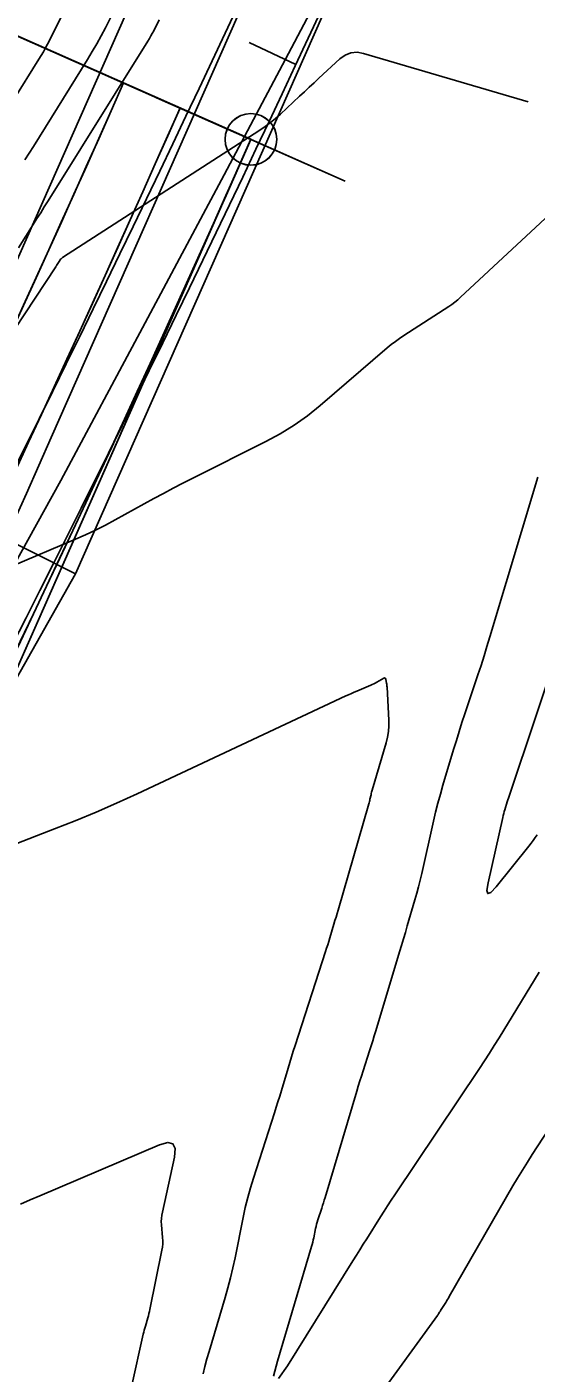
# Model space of a CAD drawing. Extents: x 658976 to 668726, y 639543 to 647196.
# Drawn here: x 662605.3 to 662654.6, y 643582.3 to 643712.6 of the extents above; entities that cross this region are included whole.
import ezdxf

# ---------------------------------------------------------------- set-up
doc = ezdxf.new("R2010")
doc.units = 0
for name, color, linetype in [('Ex_Major Contours', 7, 'Continuous'), ('Ex_Minor Contours', 7, 'Continuous'), ('R_Ramp 15 Degree_Min Ls', 7, 'Continuous'), ('R_Ramp 20 Degree Des Ls', 7, 'Continuous'), ('R_Ramp 20 Degree Des Ls Annot', 7, 'Continuous'), ('R_Ramp 20 Degree Existing Ramp', 7, 'Continuous'), ('R_Ramp 20 Degree_Min Ls', 7, 'Continuous')]:
    doc.layers.add(name, color=color, linetype=linetype)

msp = doc.modelspace()

# ---------------------------------------------------------------- linework, layer by layer
at = {"layer": 'Ex_Major Contours'}
for points in [[(662598.09, 643674.34), (662608.07, 643689.41), (662608.08, 643689.43), (662608.09, 643689.45), (662608.13, 643689.5), (662608.15, 643689.53), (662608.45, 643690.03), (662608.51, 643690.11), (662608.58, 643690.19), (662608.65, 643690.25), (662608.73, 643690.31), (662627.84, 643702.65), (662628.36, 643703), (662628.87, 643703.38), (662629.36, 643703.78), (662629.84, 643704.2), (662631.7, 643705.93), (662632.16, 643706.36), (662632.63, 643706.8), (662633.1, 643707.23), (662633.56, 643707.66), (662635.61, 643709.54), (662636.13, 643709.91), (662636.68, 643710.13), (662637.27, 643710.18), (662637.9, 643710.07), (662653.86, 643705.38)], [(662654.73, 643634.41), (662654.54, 643634.13), (662654.34, 643633.86), (662654.14, 643633.59), (662653.93, 643633.32), (662650.74, 643629.36), (662650.24, 643628.82), (662649.94, 643628.71), (662649.85, 643629.01), (662649.96, 643629.74), (662651.4, 643636.07), (662651.44, 643636.27), (662651.49, 643636.46), (662651.54, 643636.65), (662651.6, 643636.83), (662651.82, 643637.59), (662651.88, 643637.78), (662651.94, 643637.96), (662652, 643638.15), (662652.06, 643638.34), (662656.95, 643652.91)]]:
    msp.add_lwpolyline(points, dxfattribs=at)
at = {"layer": 'Ex_Minor Contours'}
for points in [[(662603.95, 643705.51), (662606.44, 643709.51), (662606.66, 643709.87), (662606.87, 643710.23), (662607.07, 643710.6), (662607.26, 643710.97), (662611.88, 643720.19)], [(662605.08, 643699.77), (662605.49, 643700.42), (662605.9, 643701.07), (662611.16, 643709.49), (662611.61, 643710.25), (662612.05, 643711.01), (662612.48, 643711.78), (662612.88, 643712.56), (662614.74, 643716.26)], [(662604.45, 643691.24), (662605.89, 643693.51), (662606.25, 643694.07), (662606.61, 643694.64), (662606.96, 643695.21), (662607.32, 643695.78), (662616.99, 643711.26), (662617.14, 643711.51), (662617.28, 643711.76), (662617.42, 643712.01), (662617.56, 643712.27), (662618.08, 643713.31)], [(662657.75, 643696.17), (662647.3, 643686.45), (662647.03, 643686.21), (662646.75, 643685.98), (662646.46, 643685.77), (662646.16, 643685.56), (662641.8, 643682.75), (662641.39, 643682.47), (662640.98, 643682.18), (662640.58, 643681.87), (662640.2, 643681.55), (662633.7, 643675.99), (662632.46, 643674.99), (662631.17, 643674.08), (662629.82, 643673.24), (662628.43, 643672.49), (662621.35, 643668.95), (662620.4, 643668.47), (662619.45, 643667.97), (662618.5, 643667.47), (662617.57, 643666.96), (662613.82, 643664.9), (662612.88, 643664.39), (662611.92, 643663.91), (662610.96, 643663.46), (662609.98, 643663.03), (662597.49, 643657.74)], [(662629.18, 643581.98), (662629.55, 643583.44), (662632.86, 643594.53), (662632.92, 643594.74), (662632.98, 643594.96), (662633.03, 643595.18), (662633.08, 643595.39), (662633.25, 643596.27), (662633.3, 643596.48), (662633.35, 643596.7), (662633.41, 643596.91), (662633.48, 643597.13), (662633.84, 643598.26), (662633.93, 643598.52), (662634.01, 643598.78), (662634.09, 643599.04), (662634.17, 643599.3), (662637.24, 643609.59), (662637.39, 643610.08), (662637.54, 643610.57), (662637.7, 643611.05), (662637.85, 643611.54), (662638.48, 643613.48), (662638.63, 643613.96), (662638.79, 643614.45), (662638.94, 643614.93), (662639.09, 643615.42), (662641.39, 643623.06), (662641.58, 643623.69), (662641.77, 643624.32), (662641.96, 643624.95), (662642.14, 643625.58), (662642.87, 643628.11), (662643.05, 643628.74), (662643.22, 643629.37), (662643.38, 643630.01), (662643.53, 643630.65), (662644.68, 643635.72), (662644.88, 643636.6), (662645.11, 643637.48), (662645.34, 643638.35), (662645.59, 643639.22), (662646.63, 643642.68), (662646.89, 643643.55), (662647.16, 643644.41), (662647.43, 643645.27), (662647.72, 643646.13), (662648.98, 643649.89), (662649.28, 643650.8), (662649.58, 643651.72), (662649.86, 643652.64), (662650.14, 643653.56), (662654.78, 643669.05)], [(662595.81, 643630.27), (662607.94, 643634.97), (662609.96, 643635.77), (662611.97, 643636.61), (662613.97, 643637.48), (662615.95, 643638.38), (662636.18, 643647.85), (662636.45, 643647.97), (662636.72, 643648.09), (662636.99, 643648.21), (662637.26, 643648.33), (662638.59, 643648.89), (662638.74, 643648.96), (662638.89, 643649.03), (662639.03, 643649.1), (662639.18, 643649.18), (662639.87, 643649.56), (662639.94, 643649.59), (662640, 643649.58), (662640.04, 643649.54), (662640.07, 643649.46), (662640.13, 643649.08), (662640.14, 643648.98), (662640.15, 643648.89), (662640.16, 643648.79), (662640.17, 643648.69), (662640.35, 643645.51), (662640.36, 643644.95), (662640.32, 643644.4), (662640.23, 643643.85), (662640.1, 643643.3), (662638.73, 643638.74), (662638.7, 643638.63), (662638.67, 643638.52), (662638.64, 643638.41), (662638.62, 643638.29), (662638.52, 643637.85), (662638.49, 643637.73), (662638.46, 643637.62), (662638.43, 643637.51), (662638.4, 643637.4), (662635.43, 643627.1), (662635.33, 643626.77), (662635.23, 643626.43), (662635.13, 643626.1), (662635.03, 643625.76), (662634.63, 643624.43), (662634.53, 643624.09), (662634.42, 643623.76), (662634.32, 643623.43), (662634.21, 643623.1), (662631.26, 643613.99), (662631.09, 643613.45), (662630.92, 643612.91), (662630.75, 643612.37), (662630.58, 643611.82), (662629.93, 643609.65), (662629.77, 643609.1), (662629.6, 643608.56), (662629.43, 643608.02), (662629.26, 643607.48), (662627.23, 643601.17), (662626.94, 643600.23), (662626.68, 643599.27), (662626.44, 643598.31), (662626.23, 643597.34), (662625.44, 643593.45), (662625.24, 643592.48), (662625.01, 643591.51), (662624.75, 643590.55), (662624.48, 643589.6), (662622.92, 643584.37), (662622.71, 643583.65), (662622.52, 643582.93), (662622.34, 643582.2)], [(662654.91, 643621.11), (662651.03, 643614.76), (662650.57, 643614.01), (662650.09, 643613.27), (662649.62, 643612.53), (662649.13, 643611.79), (662640.92, 643599.54), (662640.57, 643599.02), (662640.22, 643598.49), (662639.88, 643597.96), (662639.54, 643597.43), (662638.2, 643595.29), (662637.87, 643594.76), (662637.53, 643594.23), (662637.2, 643593.69), (662636.86, 643593.16), (662630.53, 643583), (662629.67, 643581.76)], [(662632.71, 643570.88), (662645.06, 643587.85), (662645.09, 643587.89), (662645.11, 643587.93), (662645.14, 643587.97), (662645.17, 643588.01), (662645.27, 643588.17), (662645.29, 643588.21), (662645.31, 643588.25), (662645.34, 643588.29), (662645.36, 643588.33), (662645.86, 643589.11), (662645.95, 643589.26), (662646.04, 643589.4), (662646.12, 643589.55), (662646.21, 643589.69), (662652.37, 643600.4), (662652.83, 643601.17), (662653.29, 643601.94), (662653.77, 643602.7), (662654.25, 643603.45), (662656.87, 643607.44)], [(662614.29, 643575.84), (662616.54, 643586.04), (662616.59, 643586.24), (662616.64, 643586.44), (662616.7, 643586.64), (662616.75, 643586.84), (662616.99, 643587.64), (662617.05, 643587.84), (662617.1, 643588.05), (662617.15, 643588.25), (662617.19, 643588.45), (662618.35, 643594.18), (662618.4, 643594.48), (662618.43, 643594.79), (662618.44, 643595.09), (662618.42, 643595.4), (662618.32, 643596.64), (662618.3, 643596.95), (662618.31, 643597.25), (662618.34, 643597.56), (662618.4, 643597.86), (662619.57, 643603.2), (662619.64, 643604.02), (662619.42, 643604.49), (662618.92, 643604.62), (662618.13, 643604.39), (662606.52, 643599.46), (662605.58, 643599.05), (662604.64, 643598.63)]]:
    msp.add_lwpolyline(points, dxfattribs=at)
at = {"layer": 'R_Ramp 15 Degree_Min Ls'}
msp.add_line((662588.44, 643614.68), (662626.98, 643701.75), dxfattribs=at)
for points in [[(662626.98, 643701.75), (662535.54, 643742.22), (662444.1, 643782.7)], [(662617.84, 643705.79), (662636.12, 643697.7)]]:
    msp.add_lwpolyline(points, dxfattribs=at)
msp.add_circle((662626.98, 643701.75), 2.5, dxfattribs=at)
for radius in [1896.36, 1902.36, 1909.86]:
    msp.add_arc((660880.57, 644474.8), radius, 330.41509, 336.12343, dxfattribs=at)
at = {"layer": 'R_Ramp 20 Degree Des Ls'}
msp.add_line((662582.7, 643641.24), (662841.8, 644226.57), dxfattribs=at)
msp.add_lwpolyline([(662577.91, 643579.87), (662581.37, 643587.65), (662587.07, 643605.93), (662592.77, 643624.2), (662598.47, 643642.48), (662604.17, 643660.76), (662605.36, 643662.93), (662608.56, 643668.71), (662616.48, 643683.5), (662624.4, 643698.3), (662630.33, 643709.5), (662636.25, 643720.71), (662646.17, 643739.6), (662654.66, 643756.43)], dxfattribs=at)
msp.add_arc((660902.12, 644519.78), 1902.36, 330.41509, 336.12343, dxfattribs=at)
at = {"layer": 'R_Ramp 20 Degree Des Ls Annot'}
for p, q in [((662609.99, 643659.66), (662648.53, 643746.73)), ((662562.98, 643576.86), (662609.99, 643659.66))]:
    msp.add_line(p, q, dxfattribs=at)
for points in [[(662609.99, 643659.66), (662431.37, 643749.62)], [(662626.81, 643711.13), (662631.34, 643709.01)]]:
    msp.add_lwpolyline(points, dxfattribs=at)
msp.add_arc((660902.12, 644519.78), 1909.86, 330.41509, 336.12343, dxfattribs=at)
at = {"layer": 'R_Ramp 20 Degree Existing Ramp'}
msp.add_line((662588.43, 643614.67), (662626.98, 643701.74), dxfattribs=at)
for points in [[(662626.98, 643701.74), (662535.53, 643742.21), (662444.09, 643782.69)], [(662617.83, 643705.78), (662636.12, 643697.69)]]:
    msp.add_lwpolyline(points, dxfattribs=at)
msp.add_circle((662626.98, 643701.74), 2.5, dxfattribs=at)
for radius in [1896.36, 1902.36, 1909.86]:
    msp.add_arc((660880.56, 644474.79), radius, 330.41509, 336.12343, dxfattribs=at)
at = {"layer": 'R_Ramp 20 Degree_Min Ls'}
for p, q in [((662548.66, 643564.35), (662841.8, 644226.57)), ((662607.63, 643672.87), (662850.94, 644222.52))]:
    msp.add_line(p, q, dxfattribs=at)
msp.add_lwpolyline([(662577.91, 643579.87), (662581.37, 643587.65), (662587.07, 643605.93), (662592.77, 643624.2), (662598.47, 643642.48), (662604.17, 643660.76), (662605.36, 643662.93), (662608.56, 643668.71), (662616.48, 643683.5), (662624.4, 643698.3), (662630.33, 643709.5), (662636.25, 643720.71), (662646.17, 643739.6), (662654.66, 643756.43)], dxfattribs=at)
msp.add_arc((660868.08, 644442.88), 1902.36, 330.41509, 336.12343, dxfattribs=at)

doc.saveas('drawing.dxf')
